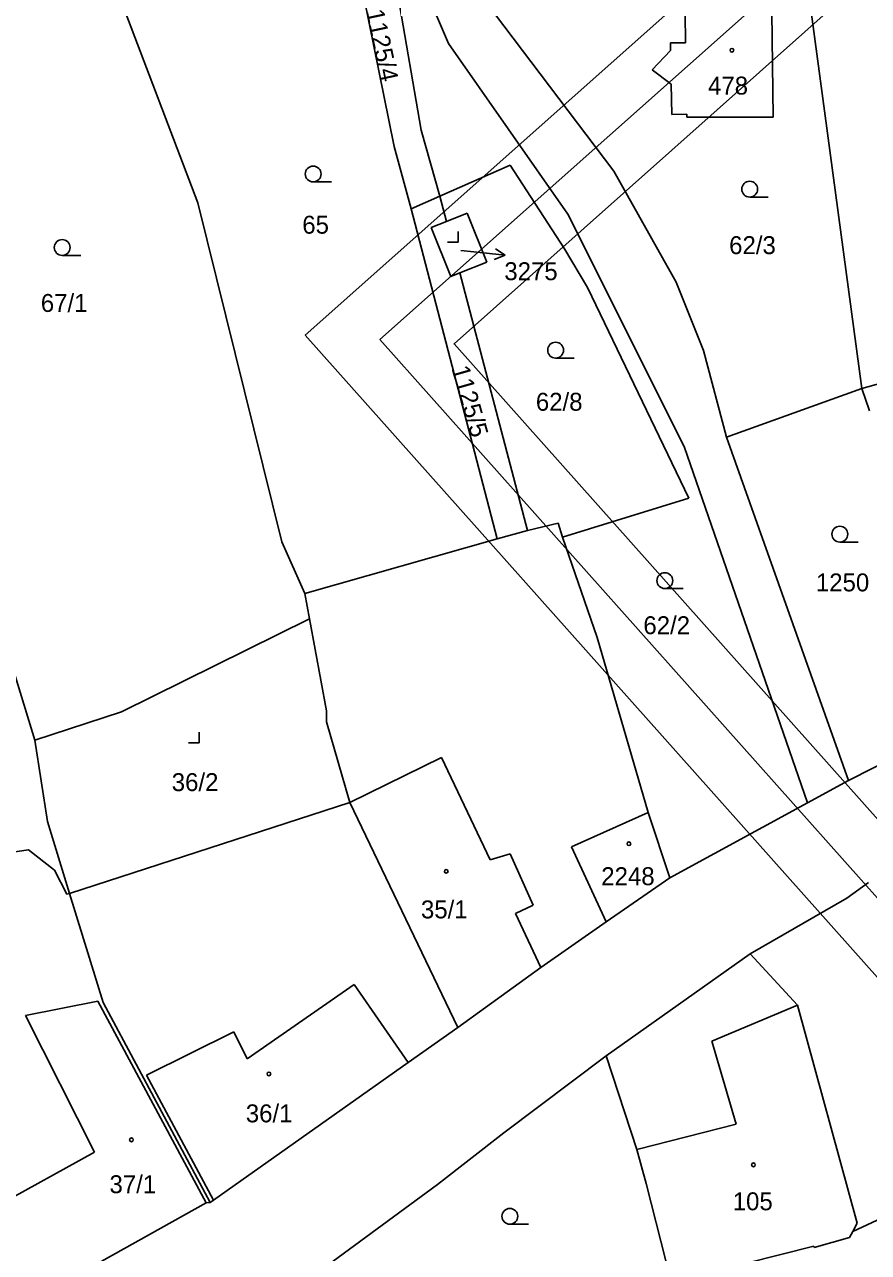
# Model space of a CAD drawing. Extents: x -866656 to -858817, y -1041816 to -1038653.
# Drawn here: x -865759.2 to -865679.2, y -1039910.1 to -1039793.7 of the extents above; entities that cross this region are included whole.
import ezdxf

# ---------------------------------------------------------------- set-up
doc = ezdxf.new("R2010")
doc.units = 0
for name, color, linetype in [('Hranice parcel', 7, 'Continuous'), ('Parcelní čísla', 7, 'Continuous'), ('Pop  PČ popisy', 7, 'Continuous'), ('tisk ramy', 7, 'Continuous'), ('Vnitřní kresba', 7, 'Continuous'), ('Značky budov', 7, 'Continuous'), ('Značky kultur', 7, 'Continuous')]:
    doc.layers.add(name, color=color, linetype=linetype)

msp = doc.modelspace()

# ---------------------------------------------------------------- linework, layer by layer
at = {"layer": 'Hranice parcel'}
for p, q in [((-865724.21, -1039805.26), (-865730.25, -1039775.29)), ((-865755.41, -1039777.32), (-865742.82, -1039810.62)), ((-865719.04, -1039795.5), (-865725.72, -1039779.95)), ((-865725.72, -1039779.95), (-865721.63, -1039803.73)), ((-865685.97, -1039782.86), (-865679.88, -1039828.21)), ((-865703.39, -1039807.61), (-865714.68, -1039792.66)), ((-865696.61, -1039792.65), (-865696.58, -1039795.43)), ((-865688.28, -1039802.48), (-865688.42, -1039792.52)), ((-865707.75, -1039811.68), (-865719.04, -1039795.5)), ((-865696.58, -1039795.43), (-865698, -1039795.44)), ((-865698, -1039795.44), (-865698, -1039796.15)), ((-865698, -1039796.15), (-865699.74, -1039797.99)), ((-865699.74, -1039797.99), (-865697.96, -1039799.35)), ((-865697.96, -1039799.35), (-865697.89, -1039802.23)), ((-865697.89, -1039802.23), (-865696.47, -1039802.19)), ((-865696.47, -1039802.19), (-865696.46, -1039802.48)), ((-865696.46, -1039802.48), (-865688.28, -1039802.48)), ((-865721.63, -1039803.73), (-865719.88, -1039809.97)), ((-865722.58, -1039811.16), (-865724.21, -1039805.26)), ((-865719.88, -1039809.97), (-865713.21, -1039807.04)), ((-865713.21, -1039807.04), (-865708.04, -1039814.98)), ((-865697.46, -1039818.12), (-865703.39, -1039807.61)), ((-865742.82, -1039810.62), (-865734.85, -1039842.74)), ((-865722.58, -1039811.16), (-865719.88, -1039809.97)), ((-865719.88, -1039809.97), (-865719.25, -1039812.37)), ((-865714.44, -1039842.48), (-865722.58, -1039811.16)), ((-865719.25, -1039812.37), (-865717.29, -1039811.59)), ((-865717.29, -1039811.59), (-865715.43, -1039816.24)), ((-865696.72, -1039833.71), (-865707.75, -1039811.68)), ((-865720.69, -1039812.94), (-865719.25, -1039812.37)), ((-865718.84, -1039817.6), (-865720.69, -1039812.94)), ((-865708.04, -1039814.98), (-865705.86, -1039818.62)), ((-865715.43, -1039816.24), (-865717.97, -1039817.25)), ((-865717.97, -1039817.25), (-865718.84, -1039817.6)), ((-865717.97, -1039817.25), (-865711.56, -1039841.69)), ((-865705.86, -1039818.62), (-865696.28, -1039838.6)), ((-865694.88, -1039824.6), (-865697.46, -1039818.12)), ((-865692.7, -1039832.84), (-865694.88, -1039824.6)), ((-865669.47, -1039825.33), (-865679.88, -1039828.21)), ((-865679.88, -1039828.21), (-865692.7, -1039832.84)), ((-865679.88, -1039828.21), (-865679.14, -1039830.33)), ((-865681.13, -1039865.39), (-865692.7, -1039832.84)), ((-865685.02, -1039867.5), (-865696.72, -1039833.71)), ((-865696.28, -1039838.6), (-865708.26, -1039842.32)), ((-865708.66, -1039840.99), (-865711.56, -1039841.69)), ((-865708.26, -1039842.32), (-865708.66, -1039840.99)), ((-865711.56, -1039841.69), (-865714.44, -1039842.48)), ((-865704.95, -1039851.83), (-865708.26, -1039842.32)), ((-865734.85, -1039842.74), (-865732.66, -1039847.66)), ((-865714.44, -1039842.48), (-865732.66, -1039847.66)), ((-865762.64, -1039847.39), (-865758.26, -1039861.55)), ((-865732.66, -1039847.66), (-865732.22, -1039850.05)), ((-865732.22, -1039850.05), (-865750.03, -1039858.88)), ((-865732.22, -1039850.05), (-865730.6, -1039858.79)), ((-865700.12, -1039868.43), (-865704.95, -1039851.83)), ((-865750.03, -1039858.88), (-865758.26, -1039861.55)), ((-865730.6, -1039858.79), (-865730.6, -1039859.81)), ((-865730.6, -1039859.81), (-865728.4, -1039867.48)), ((-865758.26, -1039861.55), (-865757.06, -1039869.28)), ((-865673.77, -1039861.62), (-865681.13, -1039865.39)), ((-865681.13, -1039865.39), (-865685.02, -1039867.5)), ((-865728.4, -1039867.48), (-865754.96, -1039876.1)), ((-865728.4, -1039867.48), (-865718.15, -1039888.82)), ((-865698.08, -1039874.61), (-865685.02, -1039867.5)), ((-865707.38, -1039871.68), (-865700.12, -1039868.43)), ((-865698.08, -1039874.61), (-865700.12, -1039868.43)), ((-865757.06, -1039869.28), (-865754.96, -1039876.1)), ((-865758.87, -1039871.96), (-865761.95, -1039872.42)), ((-865756.38, -1039873.89), (-865758.87, -1039871.96)), ((-865704.1, -1039878.8), (-865707.38, -1039871.68)), ((-865755.23, -1039876.15), (-865756.38, -1039873.89)), ((-865704.1, -1039878.8), (-865698.08, -1039874.61)), ((-865754.96, -1039876.1), (-865755.23, -1039876.15)), ((-865754.96, -1039876.1), (-865751.77, -1039886.43)), ((-865679.24, -1039875.07), (-865681.3, -1039876.55)), ((-865681.3, -1039876.55), (-865690.47, -1039881.82)), ((-865710.29, -1039883.12), (-865704.1, -1039878.8)), ((-865690.47, -1039881.82), (-865704.12, -1039891.48)), ((-865690.47, -1039881.82), (-865685.96, -1039886.69)), ((-865718.15, -1039888.82), (-865710.29, -1039883.12)), ((-865751.77, -1039886.43), (-865741.65, -1039905.41)), ((-865685.96, -1039886.69), (-865680.33, -1039907.36)), ((-865722.88, -1039892.12), (-865718.15, -1039888.82)), ((-865741.31, -1039905.17), (-865722.88, -1039892.12)), ((-865704.12, -1039891.48), (-865713.82, -1039898.8)), ((-865704.12, -1039891.48), (-865701.21, -1039900.37)), ((-865713.82, -1039898.8), (-865720.09, -1039903.68)), ((-865701.21, -1039900.37), (-865700.31, -1039903.6)), ((-865720.09, -1039903.68), (-865731.05, -1039911.74)), ((-865700.31, -1039903.6), (-865697.97, -1039912.85)), ((-865680.74, -1039908.15), (-865671.57, -1039903.9)), ((-865741.65, -1039905.41), (-865741.31, -1039905.17)), ((-865742.02, -1039905.43), (-865765.23, -1039918.37)), ((-865741.65, -1039905.41), (-865742.02, -1039905.43)), ((-865680.33, -1039907.36), (-865680.74, -1039908.15)), ((-865684.38, -1039909.66), (-865681.04, -1039908.71)), ((-865681.04, -1039908.71), (-865680.74, -1039908.15)), ((-865690.82, -1039911.17), (-865684.41, -1039909.55)), ((-865684.41, -1039909.55), (-865684.38, -1039909.66))]:
    msp.add_line(p, q, dxfattribs=at)
at = {"layer": 'Pop  PČ popisy'}
for p, q in [((-865717.89, -1039815.13), (-865716.65, -1039815.26)), ((-865716.65, -1039815.26), (-865713.67, -1039815.57)), ((-865713.67, -1039815.57), (-865714.71, -1039815.97)), ((-865713.67, -1039815.57), (-865714.61, -1039814.97))]:
    msp.add_line(p, q, dxfattribs=at)
at = {"layer": 'tisk ramy'}
for points in [[(-865732.63, -1039823.16), (-864894.8, -1040764.23), (-864672.98, -1040566.75), (-865510.81, -1039625.68)], [(-865511.22, -1039632.74), (-864680.04, -1040566.34), (-864894.39, -1040757.18), (-865725.57, -1039823.57)], [(-865718.52, -1039823.98), (-865030.3, -1040597.01), (-864823.41, -1040412.82), (-865511.63, -1039639.79)], [(-865511.63, -1039639.79), (-864823.41, -1040412.82), (-865030.3, -1040597.01), (-865718.52, -1039823.98)]]:
    msp.add_lwpolyline(points, close=True, dxfattribs=at)
at = {"layer": 'Vnitřní kresba'}
for p, q in [((-865728.4, -1039867.48), (-865719.71, -1039863.21)), ((-865719.71, -1039863.21), (-865715.11, -1039872.91)), ((-865715.11, -1039872.91), (-865713.21, -1039872.35)), ((-865713.21, -1039872.35), (-865711.01, -1039877.21)), ((-865711.01, -1039877.21), (-865712.7, -1039877.99)), ((-865712.7, -1039877.99), (-865710.29, -1039883.12)), ((-865738.13, -1039891.77), (-865728, -1039884.74)), ((-865722.88, -1039892.12), (-865728, -1039884.74)), ((-865752.28, -1039886.31), (-865759.13, -1039887.66)), ((-865742.02, -1039905.43), (-865752.28, -1039886.31)), ((-865759.13, -1039887.66), (-865752.59, -1039900.63)), ((-865694.1, -1039890.11), (-865685.96, -1039886.69)), ((-865747.67, -1039893.32), (-865739.4, -1039889.21)), ((-865738.13, -1039891.77), (-865739.4, -1039889.21)), ((-865691.8, -1039897.98), (-865694.1, -1039890.11)), ((-865741.31, -1039905.17), (-865747.67, -1039893.32)), ((-865701.21, -1039900.37), (-865691.8, -1039897.98)), ((-865752.59, -1039900.63), (-865769.15, -1039909.78))]:
    msp.add_line(p, q, dxfattribs=at)
at = {"layer": 'Značky budov'}
for centre in [(-865692.19, -1039796.13), (-865701.95, -1039871.38), (-865719.26, -1039874), (-865736.07, -1039893.21), (-865749.1, -1039899.46), (-865690.15, -1039901.83)]:
    msp.add_circle(centre, 0.175, dxfattribs=at)
at = {"layer": 'Značky kultur'}
for p, q in [((-865731.88, -1039808.62), (-865730.13, -1039808.62)), ((-865690.5, -1039810.06), (-865688.75, -1039810.06)), ((-865718.13, -1039814.32), (-865718.13, -1039813.32)), ((-865719.13, -1039814.32), (-865718.13, -1039814.32)), ((-865755.66, -1039815.59), (-865753.91, -1039815.59)), ((-865708.9, -1039825.33), (-865707.15, -1039825.33)), ((-865681.96, -1039842.78), (-865680.21, -1039842.78)), ((-865698.55, -1039847.18), (-865696.8, -1039847.18)), ((-865742.69, -1039861.8), (-865742.69, -1039860.8)), ((-865743.69, -1039861.8), (-865742.69, -1039861.8)), ((-865713.23, -1039907.46), (-865711.48, -1039907.46))]:
    msp.add_line(p, q, dxfattribs=at)
for centre in [(-865731.88, -1039807.87), (-865690.5, -1039809.31), (-865755.66, -1039814.84), (-865708.9, -1039824.58), (-865681.96, -1039842.03), (-865698.55, -1039846.43), (-865713.23, -1039906.71)]:
    msp.add_circle(centre, 0.75, dxfattribs=at)

# ---------------------------------------------------------------- texts
at = {"layer": 'Parcelní čísla'}
for s, rotation, p in [('1125/4', 282, (-865726.88, -1039792.43)), ('1125/5', 286, (-865718.78, -1039826.3))]:
    msp.add_text(s, height=1.7, rotation=rotation, dxfattribs=at).set_placement(p)
for s, p in [('478', (-865694.45, -1039800.34)), ('65', (-865732.91, -1039813.53)), ('62/3', (-865692.45, -1039815.47)), ('3275', (-865713.76, -1039817.94)), ('67/1', (-865757.69, -1039820.95)), ('62/8', (-865710.77, -1039830.32)), ('1250', (-865684.23, -1039847.45)), ('62/2', (-865700.58, -1039851.51)), ('36/2', (-865745.28, -1039866.39)), ('2248', (-865704.57, -1039875.31)), ('35/1', (-865721.66, -1039878.46)), ('36/1', (-865738.26, -1039897.8)), ('37/1', (-865751.18, -1039904.52)), ('105', (-865692.11, -1039906.14))]:
    msp.add_text(s, height=1.7, dxfattribs=at).set_placement(p)

doc.saveas('drawing.dxf')
